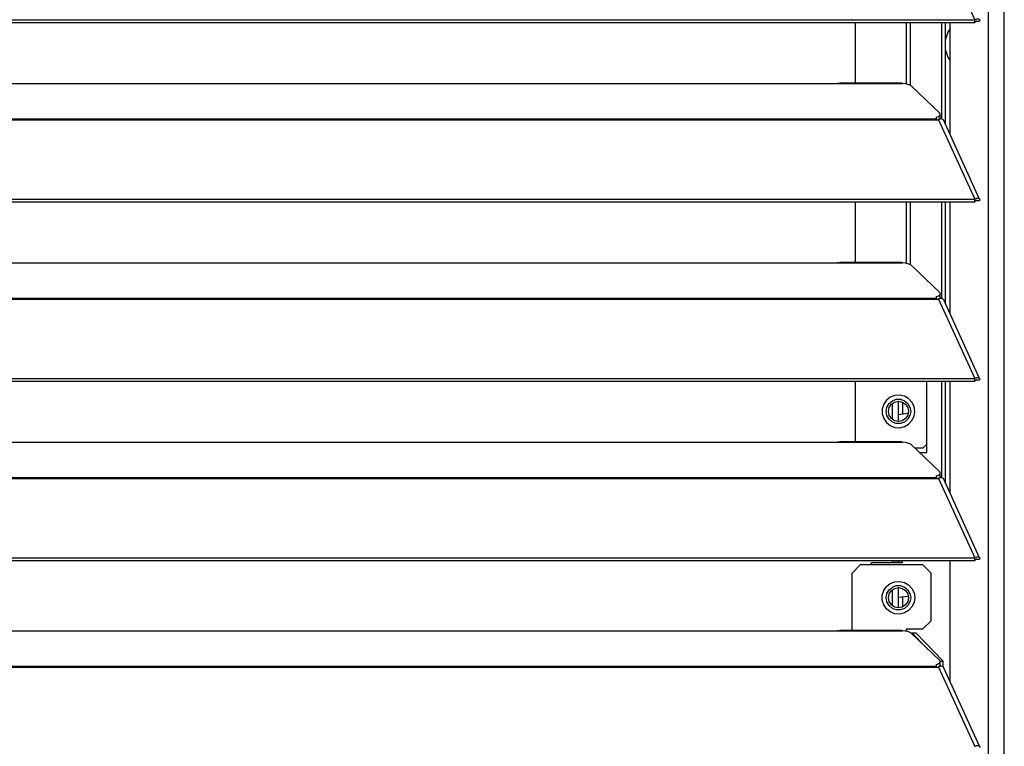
# Model space of a CAD drawing. Header units: millimetres. Extents: x 0 to 39025, y -31299 to 8400.
# Tile 308 of 373: x 15093 to 15335, y 1949 to 2127. Entities that reach past the tile are written whole.
import ezdxf

# ---------------------------------------------------------------- set-up
doc = ezdxf.new("R2010")
doc.units = ezdxf.units.MM

# ---------------------------------------------------------------- blocks, each defined once
blk = doc.blocks.new('*U56')
at = {"lineweight": 25}
for points in [[(1146.1, 17.6), (1146.1, 17.6), (1146.1, 1243.27), (1146.1, 1243.27)], [(1150, 17.6), (1150, 17.6), (1150, 1242.58), (1150, 1242.58)], [(1133.89, 700.44), (1133.89, 700.44), (1142.81, 681.02), (1142.81, 681.02)], [(7.21, 681.01), (7.21, 681.01), (1142.79, 681.01), (1142.79, 681.01)], [(7.21, 680.36), (7.21, 680.36), (1142.79, 680.36), (1142.79, 680.36)], [(1113.49, 665.48), (1113.49, 665.48), (1113.49, 680.36), (1113.49, 680.36)], [(1126.04, 665.24), (1126.04, 665.24), (1126.04, 680.36), (1126.04, 680.36)], [(1126.99, 664.89), (1126.99, 664.89), (1126.99, 680.36), (1126.99, 680.36)], [(1134.67, 656.66), (1134.67, 656.66), (1134.67, 680.36), (1134.67, 680.36)], [(1135.61, 655.24), (1135.61, 655.24), (1135.61, 680.36), (1135.61, 680.36)], [(1136.71, 652.85), (1136.71, 652.85), (1136.71, 680.36), (1136.71, 680.36)], [(1142.81, 681.02), (1142.81, 681.02), (1142.79, 681.01), (1142.79, 681.01)], [(1142.79, 680.36), (1142.79, 680.36), (1142.79, 681.01), (1142.79, 681.01)], [(1142.81, 680.36), (1142.81, 680.36), (1142.79, 680.36), (1142.79, 680.36)], [(1142.81, 680.36), (1142.81, 680.36), (1142.81, 681.02), (1142.81, 681.02)], [(1143.19, 680.67), (1143.19, 680.67), (1143.13, 680.65), (1143.13, 680.65)], [(1143.13, 680.65), (1143.13, 680.65), (1143.89, 680.64), (1143.89, 680.64)], [(840, 665.39), (840, 665.39), (1108, 665.39), (1108, 665.39)], [(1108, 665.39), (1108, 665.39), (1125, 665.39), (1125, 665.39)], [(1124.76, 665.48), (1124.76, 665.48), (1109.66, 665.48), (1109.66, 665.48)], [(1127.16, 664.78), (1127.16, 664.78), (1134.16, 658.09), (1134.16, 658.09)], [(1133.33, 657.12), (1133.33, 657.12), (1133.33, 656.68), (1133.33, 656.68)], [(1134.3, 657.04), (1134.3, 657.04), (1134.3, 657.81), (1134.3, 657.81)], [(16.21, 656.68), (16.21, 656.68), (1133.33, 656.68), (1133.33, 656.68)], [(16.21, 656.46), (16.21, 656.46), (1133.33, 656.46), (1133.33, 656.46)], [(1133.33, 656.46), (1133.33, 656.46), (1133.89, 656.46), (1133.89, 656.46)], [(1133.81, 656.46), (1133.81, 656.46), (1133.77, 656.51), (1133.77, 656.51)], [(1133.89, 656.46), (1133.89, 656.46), (1142.81, 637.04), (1142.81, 637.04)], [(1133.89, 656.46), (1133.89, 656.46), (1133.89, 656.46), (1133.89, 656.46)], [(1133.89, 656.46), (1133.89, 656.46), (1133.89, 656.46), (1133.89, 656.46)], [(1134.39, 656.64), (1134.39, 656.64), (1134.22, 656.81), (1134.22, 656.81)], [(1143.96, 637.06), (1143.96, 637.06), (1135.06, 656.45), (1135.06, 656.45)], [(7.21, 637.03), (7.21, 637.03), (1142.79, 637.03), (1142.79, 637.03)], [(7.21, 636.38), (7.21, 636.38), (1142.79, 636.38), (1142.79, 636.38)], [(1113.49, 621.5), (1113.49, 621.5), (1113.49, 636.38), (1113.49, 636.38)], [(1126.04, 621.27), (1126.04, 621.27), (1126.04, 636.38), (1126.04, 636.38)], [(1126.99, 620.91), (1126.99, 620.91), (1126.99, 636.38), (1126.99, 636.38)], [(1134.67, 612.7), (1134.67, 612.7), (1134.67, 636.38), (1134.67, 636.38)], [(1135.61, 611.26), (1135.61, 611.26), (1135.61, 636.38), (1135.61, 636.38)], [(1136.71, 608.87), (1136.71, 608.87), (1136.71, 636.38), (1136.71, 636.38)], [(1142.81, 637.04), (1142.81, 637.04), (1142.79, 637.03), (1142.79, 637.03)], [(1142.79, 636.38), (1142.79, 636.38), (1142.79, 637.03), (1142.79, 637.03)], [(1142.81, 636.39), (1142.81, 636.39), (1142.79, 636.38), (1142.79, 636.38)], [(1142.81, 636.39), (1142.81, 636.39), (1142.81, 637.04), (1142.81, 637.04)], [(1143.19, 636.69), (1143.19, 636.69), (1143.13, 636.67), (1143.13, 636.67)], [(1143.13, 636.67), (1143.13, 636.67), (1143.89, 636.67), (1143.89, 636.67)], [(840, 621.43), (840, 621.43), (1108, 621.43), (1108, 621.43)], [(1108, 621.43), (1108, 621.43), (1125, 621.43), (1125, 621.43)], [(1124.76, 621.5), (1124.76, 621.5), (1109.66, 621.5), (1109.66, 621.5)], [(1127.16, 620.8), (1127.16, 620.8), (1134.16, 614.12), (1134.16, 614.12)], [(1134.3, 613.06), (1134.3, 613.06), (1134.3, 613.83), (1134.3, 613.83)], [(16.21, 612.71), (16.21, 612.71), (1133.33, 612.71), (1133.33, 612.71)], [(16.21, 612.49), (16.21, 612.49), (1133.33, 612.49), (1133.33, 612.49)], [(1133.33, 613.14), (1133.33, 613.14), (1133.33, 612.71), (1133.33, 612.71)], [(1133.33, 612.49), (1133.33, 612.49), (1133.89, 612.49), (1133.89, 612.49)], [(1133.81, 612.49), (1133.81, 612.49), (1133.77, 612.53), (1133.77, 612.53)], [(1133.89, 612.5), (1133.89, 612.5), (1133.89, 612.49), (1133.89, 612.49)], [(1133.89, 612.49), (1133.89, 612.49), (1133.89, 612.5), (1133.89, 612.5)], [(1133.89, 612.49), (1133.89, 612.49), (1142.81, 593.07), (1142.81, 593.07)], [(1134.39, 612.67), (1134.39, 612.67), (1134.22, 612.84), (1134.22, 612.84)], [(1143.96, 593.09), (1143.96, 593.09), (1135.06, 612.48), (1135.06, 612.48)], [(7.21, 593.07), (7.21, 593.07), (1142.79, 593.07), (1142.79, 593.07)], [(7.21, 592.41), (7.21, 592.41), (1142.79, 592.41), (1142.79, 592.41)], [(1113.49, 577.53), (1113.49, 577.53), (1113.49, 592.41), (1113.49, 592.41)], [(1131.04, 574.94), (1131.04, 574.94), (1131.04, 592.41), (1131.04, 592.41)], [(1134.67, 568.72), (1134.67, 568.72), (1134.67, 592.41), (1134.67, 592.41)], [(1135.61, 567.29), (1135.61, 567.29), (1135.61, 592.41), (1135.61, 592.41)], [(1136.71, 564.9), (1136.71, 564.9), (1136.71, 592.41), (1136.71, 592.41)], [(1142.81, 593.07), (1142.81, 593.07), (1142.79, 593.07), (1142.79, 593.07)], [(1142.79, 592.41), (1142.79, 592.41), (1142.79, 593.07), (1142.79, 593.07)], [(1142.81, 592.41), (1142.81, 592.41), (1142.79, 592.41), (1142.79, 592.41)], [(1142.81, 592.41), (1142.81, 592.41), (1142.81, 593.07), (1142.81, 593.07)], [(1143.19, 592.72), (1143.19, 592.72), (1143.13, 592.7), (1143.13, 592.7)], [(1143.13, 592.7), (1143.13, 592.7), (1143.89, 592.69), (1143.89, 592.69)], [(1122.5, 586.91), (1122.5, 586.91), (1122.5, 583.06), (1122.5, 583.06)], [(1124, 587.46), (1124, 587.46), (1124, 582.51), (1124, 582.51)], [(1125, 587.26), (1125, 587.26), (1125, 584.24), (1125, 584.24)], [(840, 577.45), (840, 577.45), (1108, 577.45), (1108, 577.45)], [(1108, 577.45), (1108, 577.45), (1125, 577.45), (1125, 577.45)], [(1124.76, 577.53), (1124.76, 577.53), (1109.66, 577.53), (1109.66, 577.53)], [(1127.16, 576.83), (1127.16, 576.83), (1134.16, 570.15), (1134.16, 570.15)], [(1130.04, 575.94), (1130.04, 575.94), (1128.09, 575.94), (1128.09, 575.94)], [(1129.14, 574.94), (1129.14, 574.94), (1131.04, 574.94), (1131.04, 574.94)], [(1130.04, 575.94), (1130.04, 575.94), (1131.04, 576.95), (1131.04, 576.95)], [(16.21, 568.74), (16.21, 568.74), (1133.33, 568.74), (1133.33, 568.74)], [(16.21, 568.52), (16.21, 568.52), (1133.33, 568.52), (1133.33, 568.52)], [(1133.33, 569.17), (1133.33, 569.17), (1133.33, 568.74), (1133.33, 568.74)], [(1133.33, 568.52), (1133.33, 568.52), (1133.89, 568.52), (1133.89, 568.52)], [(1133.81, 568.52), (1133.81, 568.52), (1133.77, 568.56), (1133.77, 568.56)], [(1133.89, 568.52), (1133.89, 568.52), (1142.81, 549.09), (1142.81, 549.09)], [(1133.89, 568.52), (1133.89, 568.52), (1133.89, 568.52), (1133.89, 568.52)], [(1133.89, 568.52), (1133.89, 568.52), (1133.89, 568.52), (1133.89, 568.52)], [(1134.39, 568.69), (1134.39, 568.69), (1134.22, 568.86), (1134.22, 568.86)], [(1134.3, 569.09), (1134.3, 569.09), (1134.3, 569.85), (1134.3, 569.85)], [(1143.96, 549.11), (1143.96, 549.11), (1135.06, 568.5), (1135.06, 568.5)], [(7.21, 549.09), (7.21, 549.09), (1142.79, 549.09), (1142.79, 549.09)], [(7.21, 548.44), (7.21, 548.44), (1142.79, 548.44), (1142.79, 548.44)], [(1122.5, 548.44), (1122.5, 548.44), (1122.5, 548.35), (1122.5, 548.35)], [(1122.5, 548.35), (1122.5, 548.35), (1122.5, 547.85), (1122.5, 547.85)], [(1124, 548.35), (1124, 548.35), (1124, 547.85), (1124, 547.85)], [(1125, 548.44), (1125, 548.44), (1125, 548.35), (1125, 548.35)], [(1125, 547.85), (1125, 547.85), (1125, 548.35), (1125, 548.35)], [(1136.71, 518.67), (1136.71, 518.67), (1136.71, 548.44), (1136.71, 548.44)], [(1142.81, 549.09), (1142.81, 549.09), (1142.79, 549.09), (1142.79, 549.09)], [(1142.79, 548.44), (1142.79, 548.44), (1142.79, 549.09), (1142.79, 549.09)], [(1142.81, 548.44), (1142.81, 548.44), (1142.79, 548.44), (1142.79, 548.44)], [(1142.81, 548.44), (1142.81, 548.44), (1142.81, 549.09), (1142.81, 549.09)], [(1143.19, 548.74), (1143.19, 548.74), (1143.13, 548.72), (1143.13, 548.72)], [(1143.13, 548.72), (1143.13, 548.72), (1143.89, 548.72), (1143.89, 548.72)], [(1114.69, 547.35), (1114.69, 547.35), (1112.69, 545.34), (1112.69, 545.34)], [(1130.04, 547.35), (1130.04, 547.35), (1114.69, 547.35), (1114.69, 547.35)], [(1117.5, 547.85), (1117.5, 547.85), (1117, 547.35), (1117, 547.35)], [(1125, 547.85), (1125, 547.85), (1117.5, 547.85), (1117.5, 547.85)], [(1132.04, 545.34), (1132.04, 545.34), (1130.04, 547.35), (1130.04, 547.35)], [(1112.69, 531.29), (1112.69, 531.29), (1112.69, 545.34), (1112.69, 545.34)], [(1132.04, 533.67), (1132.04, 533.67), (1132.04, 545.34), (1132.04, 545.34)], [(1122.5, 541.23), (1122.5, 541.23), (1122.5, 537.37), (1122.5, 537.37)], [(1124, 541.78), (1124, 541.78), (1124, 536.84), (1124, 536.84)], [(1124, 539.45), (1124, 539.45), (1126.48, 539.65), (1126.48, 539.65)], [(1125, 539.49), (1125, 539.49), (1125, 537.03), (1125, 537.03)], [(1126.04, 531.67), (1126.04, 531.67), (1130.04, 531.67), (1130.04, 531.67)], [(1126.04, 531.06), (1126.04, 531.06), (1126.04, 531.67), (1126.04, 531.67)], [(1130.04, 531.67), (1130.04, 531.67), (1132.04, 533.67), (1132.04, 533.67)], [(840, 531.21), (840, 531.21), (1108, 531.21), (1108, 531.21)], [(1108, 531.21), (1108, 531.21), (1125, 531.21), (1125, 531.21)], [(1124.76, 531.29), (1124.76, 531.29), (1109.66, 531.29), (1109.66, 531.29)], [(1127.16, 530.6), (1127.16, 530.6), (1134.16, 523.91), (1134.16, 523.91)], [(1130.72, 527.2), (1130.72, 527.2), (1127.34, 530.66), (1127.34, 530.66)], [(1127.34, 530.66), (1127.34, 530.66), (1128.29, 530.66), (1128.29, 530.66)], [(1135.03, 523.75), (1135.03, 523.75), (1128.29, 530.66), (1128.29, 530.66)], [(184.7, 522.5), (184.7, 522.5), (1133.33, 522.5), (1133.33, 522.5)], [(184.7, 522.28), (184.7, 522.28), (1133.33, 522.28), (1133.33, 522.28)], [(1133.33, 522.94), (1133.33, 522.94), (1133.33, 522.5), (1133.33, 522.5)], [(1133.33, 522.28), (1133.33, 522.28), (1133.89, 522.28), (1133.89, 522.28)], [(1133.81, 522.28), (1133.81, 522.28), (1133.77, 522.33), (1133.77, 522.33)], [(1133.89, 522.28), (1133.89, 522.28), (1142.81, 502.86), (1142.81, 502.86)], [(1133.89, 522.28), (1133.89, 522.28), (1133.89, 522.28), (1133.89, 522.28)], [(1133.89, 522.28), (1133.89, 522.28), (1133.89, 522.28), (1133.89, 522.28)], [(1134.39, 522.45), (1134.39, 522.45), (1134.22, 522.63), (1134.22, 522.63)], [(1134.27, 523.75), (1134.27, 523.75), (1135.03, 523.75), (1135.03, 523.75)], [(1134.3, 522.86), (1134.3, 522.86), (1134.3, 523.62), (1134.3, 523.62)], [(1135.03, 522.26), (1135.03, 522.26), (1135.03, 523.75), (1135.03, 523.75)], [(1143.96, 502.88), (1143.96, 502.88), (1135.06, 522.27), (1135.06, 522.27)]]:
    blk.add_open_spline(points, degree=3, dxfattribs=at)
for points, knots in [([(1142.81, 681.02), (1142.81, 681.02), (1143.3, 681.21), (1143.3, 681.21), (1143.3, 681.21), (1143.71, 681.22), (1143.71, 681.22), (1143.71, 681.22), (1143.95, 681.06), (1143.95, 681.06), (1143.95, 681.06), (1143.97, 680.79), (1143.97, 680.79), (1143.97, 680.79), (1143.89, 680.64), (1143.89, 680.64)], [0, 0, 0, 0, 1, 1, 1, 2, 2, 2, 3, 3, 3, 4, 4, 4, 5, 5, 5, 5]), ([(1136.71, 678.85), (1136.71, 678.85), (1136.19, 677.95), (1136.19, 677.95), (1136.19, 677.95), (1135.68, 676.46), (1135.68, 676.46), (1135.68, 676.46), (1135.61, 676.17), (1135.61, 676.17)], [0, 0, 0, 0, 1, 1, 1, 2, 2, 2, 3, 3, 3, 3]), ([(1142.81, 680.36), (1142.81, 680.36), (1143.06, 680.61), (1143.06, 680.61), (1143.06, 680.61), (1143.22, 680.7), (1143.22, 680.7), (1143.22, 680.7), (1143.21, 680.69), (1143.21, 680.69)], [0, 0, 0, 0, 1, 1, 1, 2, 2, 2, 3, 3, 3, 3]), ([(1135.61, 673.62), (1135.61, 673.62), (1135.68, 673.33), (1135.68, 673.33), (1135.68, 673.33), (1136.19, 671.84), (1136.19, 671.84), (1136.19, 671.84), (1136.71, 670.94), (1136.71, 670.94)], [0, 0, 0, 0, 1, 1, 1, 2, 2, 2, 3, 3, 3, 3]), ([(1108, 665.39), (1108, 665.39), (1109.12, 665.45), (1109.12, 665.45), (1109.12, 665.45), (1109.66, 665.45), (1109.66, 665.45)], [0, 0, 0, 0, 1, 1, 1, 2, 2, 2, 2]), ([(1124.76, 665.45), (1124.76, 665.45), (1124.88, 665.46), (1124.88, 665.46), (1124.88, 665.46), (1124.96, 665.42), (1124.96, 665.42), (1124.96, 665.42), (1125, 665.39), (1125, 665.39)], [0, 0, 0, 0, 1, 1, 1, 2, 2, 2, 3, 3, 3, 3]), ([(1127.16, 664.78), (1127.16, 664.78), (1126.84, 664.99), (1126.84, 664.99), (1126.84, 664.99), (1126.34, 665.17), (1126.34, 665.17), (1126.34, 665.17), (1125.71, 665.32), (1125.71, 665.32), (1125.71, 665.32), (1125, 665.39), (1125, 665.39)], [0, 0, 0, 0, 1, 1, 1, 2, 2, 2, 3, 3, 3, 4, 4, 4, 4]), ([(1133.33, 657.12), (1133.33, 657.12), (1133.63, 657.22), (1133.63, 657.22), (1133.63, 657.22), (1133.88, 657.32), (1133.88, 657.32), (1133.88, 657.32), (1134.07, 657.44), (1134.07, 657.44), (1134.07, 657.44), (1134.21, 657.56), (1134.21, 657.56), (1134.21, 657.56), (1134.29, 657.7), (1134.29, 657.7), (1134.29, 657.7), (1134.3, 657.83), (1134.3, 657.83), (1134.3, 657.83), (1134.26, 657.96), (1134.26, 657.96), (1134.26, 657.96), (1134.16, 658.09), (1134.16, 658.09)], [0, 0, 0, 0, 1, 1, 1, 2, 2, 2, 3, 3, 3, 4, 4, 4, 5, 5, 5, 6, 6, 6, 7, 7, 7, 8, 8, 8, 8]), ([(1134.3, 657.04), (1134.3, 657.04), (1134.29, 656.93), (1134.29, 656.93), (1134.29, 656.93), (1134.21, 656.81), (1134.21, 656.81), (1134.21, 656.81), (1134.07, 656.68), (1134.07, 656.68), (1134.07, 656.68), (1133.88, 656.56), (1133.88, 656.56), (1133.88, 656.56), (1133.67, 656.46), (1133.67, 656.46)], [0, 0, 0, 0, 1, 1, 1, 2, 2, 2, 3, 3, 3, 4, 4, 4, 5, 5, 5, 5]), ([(1133.33, 656.68), (1133.33, 656.68), (1133.33, 656.66), (1133.33, 656.66), (1133.33, 656.66), (1133.33, 656.64), (1133.33, 656.64), (1133.33, 656.64), (1133.33, 656.62), (1133.33, 656.62), (1133.33, 656.62), (1133.33, 656.59), (1133.33, 656.59), (1133.33, 656.59), (1133.33, 656.56), (1133.33, 656.56), (1133.33, 656.56), (1133.33, 656.54), (1133.33, 656.54), (1133.33, 656.54), (1133.33, 656.5), (1133.33, 656.5), (1133.33, 656.5), (1133.33, 656.46), (1133.33, 656.46)], [0, 0, 0, 0, 1, 1, 1, 2, 2, 2, 3, 3, 3, 4, 4, 4, 5, 5, 5, 6, 6, 6, 7, 7, 7, 8, 8, 8, 8]), ([(1135.04, 656.44), (1135.04, 656.44), (1134.95, 656.58), (1134.95, 656.58), (1134.95, 656.58), (1134.62, 656.68), (1134.62, 656.68), (1134.62, 656.68), (1134.17, 656.6), (1134.17, 656.6), (1134.17, 656.6), (1133.89, 656.46), (1133.89, 656.46)], [0, 0, 0, 0, 1, 1, 1, 2, 2, 2, 3, 3, 3, 4, 4, 4, 4]), ([(1142.81, 637.04), (1142.81, 637.04), (1143.3, 637.25), (1143.3, 637.25), (1143.3, 637.25), (1143.71, 637.25), (1143.71, 637.25), (1143.71, 637.25), (1143.95, 637.08), (1143.95, 637.08), (1143.95, 637.08), (1143.97, 636.81), (1143.97, 636.81), (1143.97, 636.81), (1143.89, 636.67), (1143.89, 636.67)], [0, 0, 0, 0, 1, 1, 1, 2, 2, 2, 3, 3, 3, 4, 4, 4, 5, 5, 5, 5]), ([(1142.81, 636.39), (1142.81, 636.39), (1143.06, 636.64), (1143.06, 636.64), (1143.06, 636.64), (1143.22, 636.72), (1143.22, 636.72), (1143.22, 636.72), (1143.21, 636.71), (1143.21, 636.71)], [0, 0, 0, 0, 1, 1, 1, 2, 2, 2, 3, 3, 3, 3]), ([(1108, 621.43), (1108, 621.43), (1109.12, 621.47), (1109.12, 621.47), (1109.12, 621.47), (1109.66, 621.47), (1109.66, 621.47)], [0, 0, 0, 0, 1, 1, 1, 2, 2, 2, 2]), ([(1124.76, 621.47), (1124.76, 621.47), (1124.88, 621.48), (1124.88, 621.48), (1124.88, 621.48), (1124.96, 621.45), (1124.96, 621.45), (1124.96, 621.45), (1125, 621.43), (1125, 621.43)], [0, 0, 0, 0, 1, 1, 1, 2, 2, 2, 3, 3, 3, 3]), ([(1127.16, 620.8), (1127.16, 620.8), (1126.84, 621.02), (1126.84, 621.02), (1126.84, 621.02), (1126.34, 621.2), (1126.34, 621.2), (1126.34, 621.2), (1125.71, 621.34), (1125.71, 621.34), (1125.71, 621.34), (1125, 621.43), (1125, 621.43)], [0, 0, 0, 0, 1, 1, 1, 2, 2, 2, 3, 3, 3, 4, 4, 4, 4]), ([(1133.33, 613.14), (1133.33, 613.14), (1133.63, 613.24), (1133.63, 613.24), (1133.63, 613.24), (1133.88, 613.35), (1133.88, 613.35), (1133.88, 613.35), (1134.07, 613.47), (1134.07, 613.47), (1134.07, 613.47), (1134.21, 613.6), (1134.21, 613.6), (1134.21, 613.6), (1134.29, 613.72), (1134.29, 613.72), (1134.29, 613.72), (1134.3, 613.86), (1134.3, 613.86), (1134.3, 613.86), (1134.26, 613.99), (1134.26, 613.99), (1134.26, 613.99), (1134.16, 614.12), (1134.16, 614.12)], [0, 0, 0, 0, 1, 1, 1, 2, 2, 2, 3, 3, 3, 4, 4, 4, 5, 5, 5, 6, 6, 6, 7, 7, 7, 8, 8, 8, 8]), ([(1133.33, 612.71), (1133.33, 612.71), (1133.33, 612.7), (1133.33, 612.7), (1133.33, 612.7), (1133.33, 612.67), (1133.33, 612.67), (1133.33, 612.67), (1133.33, 612.65), (1133.33, 612.65), (1133.33, 612.65), (1133.33, 612.62), (1133.33, 612.62), (1133.33, 612.62), (1133.33, 612.59), (1133.33, 612.59), (1133.33, 612.59), (1133.33, 612.56), (1133.33, 612.56), (1133.33, 612.56), (1133.33, 612.53), (1133.33, 612.53), (1133.33, 612.53), (1133.33, 612.49), (1133.33, 612.49)], [0, 0, 0, 0, 1, 1, 1, 2, 2, 2, 3, 3, 3, 4, 4, 4, 5, 5, 5, 6, 6, 6, 7, 7, 7, 8, 8, 8, 8]), ([(1134.3, 613.06), (1134.3, 613.06), (1134.29, 612.96), (1134.29, 612.96), (1134.29, 612.96), (1134.21, 612.83), (1134.21, 612.83), (1134.21, 612.83), (1134.07, 612.7), (1134.07, 612.7), (1134.07, 612.7), (1133.88, 612.58), (1133.88, 612.58), (1133.88, 612.58), (1133.67, 612.49), (1133.67, 612.49)], [0, 0, 0, 0, 1, 1, 1, 2, 2, 2, 3, 3, 3, 4, 4, 4, 5, 5, 5, 5]), ([(1135.04, 612.46), (1135.04, 612.46), (1134.95, 612.61), (1134.95, 612.61), (1134.95, 612.61), (1134.62, 612.7), (1134.62, 612.7), (1134.62, 612.7), (1134.17, 612.62), (1134.17, 612.62), (1134.17, 612.62), (1133.89, 612.5), (1133.89, 612.5)], [0, 0, 0, 0, 1, 1, 1, 2, 2, 2, 3, 3, 3, 4, 4, 4, 4]), ([(1142.81, 593.07), (1142.81, 593.07), (1143.3, 593.27), (1143.3, 593.27), (1143.3, 593.27), (1143.71, 593.27), (1143.71, 593.27), (1143.71, 593.27), (1143.95, 593.12), (1143.95, 593.12), (1143.95, 593.12), (1143.97, 592.84), (1143.97, 592.84), (1143.97, 592.84), (1143.89, 592.69), (1143.89, 592.69)], [0, 0, 0, 0, 1, 1, 1, 2, 2, 2, 3, 3, 3, 4, 4, 4, 5, 5, 5, 5]), ([(1142.81, 592.41), (1142.81, 592.41), (1143.06, 592.67), (1143.06, 592.67), (1143.06, 592.67), (1143.22, 592.75), (1143.22, 592.75), (1143.22, 592.75), (1143.21, 592.74), (1143.21, 592.74)], [0, 0, 0, 0, 1, 1, 1, 2, 2, 2, 3, 3, 3, 3]), ([(1128.04, 584.99), (1128.04, 584.99), (1127.87, 583.8), (1127.87, 583.8), (1127.87, 583.8), (1127.34, 582.73), (1127.34, 582.73), (1127.34, 582.73), (1126.53, 581.85), (1126.53, 581.85), (1126.53, 581.85), (1125.5, 581.24), (1125.5, 581.24), (1125.5, 581.24), (1124.34, 580.98), (1124.34, 580.98), (1124.34, 580.98), (1123.15, 581.07), (1123.15, 581.07), (1123.15, 581.07), (1122.04, 581.51), (1122.04, 581.51), (1122.04, 581.51), (1121.11, 582.25), (1121.11, 582.25), (1121.11, 582.25), (1120.44, 583.24), (1120.44, 583.24), (1120.44, 583.24), (1120.08, 584.39), (1120.08, 584.39), (1120.08, 584.39), (1120.08, 585.58), (1120.08, 585.58), (1120.08, 585.58), (1120.44, 586.73), (1120.44, 586.73), (1120.44, 586.73), (1121.11, 587.72), (1121.11, 587.72), (1121.11, 587.72), (1122.04, 588.47), (1122.04, 588.47), (1122.04, 588.47), (1123.15, 588.91), (1123.15, 588.91), (1123.15, 588.91), (1124.34, 588.99), (1124.34, 588.99), (1124.34, 588.99), (1125.5, 588.73), (1125.5, 588.73), (1125.5, 588.73), (1126.53, 588.13), (1126.53, 588.13), (1126.53, 588.13), (1127.34, 587.25), (1127.34, 587.25), (1127.34, 587.25), (1127.87, 586.17), (1127.87, 586.17), (1127.87, 586.17), (1128.04, 584.99), (1128.04, 584.99)], [0, 0, 0, 0, 1, 1, 1, 2, 2, 2, 3, 3, 3, 4, 4, 4, 5, 5, 5, 6, 6, 6, 7, 7, 7, 8, 8, 8, 9, 9, 9, 10, 10, 10, 11, 11, 11, 12, 12, 12, 13, 13, 13, 14, 14, 14, 15, 15, 15, 16, 16, 16, 17, 17, 17, 18, 18, 18, 19, 19, 19, 20, 20, 20, 21, 21, 21, 21]), ([(1127.04, 584.99), (1127.04, 584.99), (1126.86, 586.02), (1126.86, 586.02), (1126.86, 586.02), (1126.34, 586.92), (1126.34, 586.92), (1126.34, 586.92), (1125.54, 587.6), (1125.54, 587.6), (1125.54, 587.6), (1124.56, 587.96), (1124.56, 587.96), (1124.56, 587.96), (1123.52, 587.96), (1123.52, 587.96), (1123.52, 587.96), (1122.54, 587.6), (1122.54, 587.6), (1122.54, 587.6), (1121.74, 586.92), (1121.74, 586.92), (1121.74, 586.92), (1121.22, 586.02), (1121.22, 586.02), (1121.22, 586.02), (1121.04, 584.99), (1121.04, 584.99), (1121.04, 584.99), (1121.22, 583.95), (1121.22, 583.95), (1121.22, 583.95), (1121.74, 583.05), (1121.74, 583.05), (1121.74, 583.05), (1122.54, 582.38), (1122.54, 582.38), (1122.54, 582.38), (1123.52, 582.02), (1123.52, 582.02), (1123.52, 582.02), (1124.56, 582.02), (1124.56, 582.02), (1124.56, 582.02), (1125.54, 582.38), (1125.54, 582.38), (1125.54, 582.38), (1126.34, 583.05), (1126.34, 583.05), (1126.34, 583.05), (1126.86, 583.95), (1126.86, 583.95), (1126.86, 583.95), (1127.04, 584.99), (1127.04, 584.99)], [0, 0, 0, 0, 1, 1, 1, 2, 2, 2, 3, 3, 3, 4, 4, 4, 5, 5, 5, 6, 6, 6, 7, 7, 7, 8, 8, 8, 9, 9, 9, 10, 10, 10, 11, 11, 11, 12, 12, 12, 13, 13, 13, 14, 14, 14, 15, 15, 15, 16, 16, 16, 17, 17, 17, 18, 18, 18, 18]), ([(1126.5, 584.99), (1126.5, 584.99), (1126.31, 585.93), (1126.31, 585.93), (1126.31, 585.93), (1125.78, 586.73), (1125.78, 586.73), (1125.78, 586.73), (1124.98, 587.27), (1124.98, 587.27), (1124.98, 587.27), (1124.04, 587.46), (1124.04, 587.46), (1124.04, 587.46), (1123.1, 587.27), (1123.1, 587.27), (1123.1, 587.27), (1122.3, 586.73), (1122.3, 586.73), (1122.3, 586.73), (1121.77, 585.93), (1121.77, 585.93), (1121.77, 585.93), (1121.58, 584.99), (1121.58, 584.99), (1121.58, 584.99), (1121.77, 584.05), (1121.77, 584.05), (1121.77, 584.05), (1122.3, 583.24), (1122.3, 583.24), (1122.3, 583.24), (1123.1, 582.7), (1123.1, 582.7), (1123.1, 582.7), (1124.04, 582.51), (1124.04, 582.51), (1124.04, 582.51), (1124.98, 582.7), (1124.98, 582.7), (1124.98, 582.7), (1125.78, 583.24), (1125.78, 583.24), (1125.78, 583.24), (1126.31, 584.05), (1126.31, 584.05), (1126.31, 584.05), (1126.5, 584.99), (1126.5, 584.99)], [0, 0, 0, 0, 1, 1, 1, 2, 2, 2, 3, 3, 3, 4, 4, 4, 5, 5, 5, 6, 6, 6, 7, 7, 7, 8, 8, 8, 9, 9, 9, 10, 10, 10, 11, 11, 11, 12, 12, 12, 13, 13, 13, 14, 14, 14, 15, 15, 15, 16, 16, 16, 16]), ([(1126.46, 584.53), (1126.46, 584.53), (1125.87, 584.38), (1125.87, 584.38), (1125.87, 584.38), (1124, 584.18), (1124, 584.18)], [0, 0, 0, 0, 1, 1, 1, 2, 2, 2, 2]), ([(1108, 577.45), (1108, 577.45), (1109.12, 577.5), (1109.12, 577.5), (1109.12, 577.5), (1109.66, 577.51), (1109.66, 577.51)], [0, 0, 0, 0, 1, 1, 1, 2, 2, 2, 2]), ([(1124.76, 577.51), (1124.76, 577.51), (1124.88, 577.51), (1124.88, 577.51), (1124.88, 577.51), (1124.96, 577.47), (1124.96, 577.47), (1124.96, 577.47), (1125, 577.45), (1125, 577.45)], [0, 0, 0, 0, 1, 1, 1, 2, 2, 2, 3, 3, 3, 3]), ([(1127.16, 576.83), (1127.16, 576.83), (1126.84, 577.05), (1126.84, 577.05), (1126.84, 577.05), (1126.34, 577.23), (1126.34, 577.23), (1126.34, 577.23), (1125.71, 577.36), (1125.71, 577.36), (1125.71, 577.36), (1125, 577.45), (1125, 577.45)], [0, 0, 0, 0, 1, 1, 1, 2, 2, 2, 3, 3, 3, 4, 4, 4, 4]), ([(1133.33, 569.17), (1133.33, 569.17), (1133.63, 569.27), (1133.63, 569.27), (1133.63, 569.27), (1133.88, 569.37), (1133.88, 569.37), (1133.88, 569.37), (1134.07, 569.49), (1134.07, 569.49), (1134.07, 569.49), (1134.21, 569.62), (1134.21, 569.62), (1134.21, 569.62), (1134.29, 569.75), (1134.29, 569.75), (1134.29, 569.75), (1134.3, 569.88), (1134.3, 569.88), (1134.3, 569.88), (1134.26, 570.02), (1134.26, 570.02), (1134.26, 570.02), (1134.16, 570.15), (1134.16, 570.15)], [0, 0, 0, 0, 1, 1, 1, 2, 2, 2, 3, 3, 3, 4, 4, 4, 5, 5, 5, 6, 6, 6, 7, 7, 7, 8, 8, 8, 8]), ([(1133.33, 568.74), (1133.33, 568.74), (1133.33, 568.72), (1133.33, 568.72), (1133.33, 568.72), (1133.33, 568.7), (1133.33, 568.7), (1133.33, 568.7), (1133.33, 568.67), (1133.33, 568.67), (1133.33, 568.67), (1133.33, 568.64), (1133.33, 568.64), (1133.33, 568.64), (1133.33, 568.61), (1133.33, 568.61), (1133.33, 568.61), (1133.33, 568.59), (1133.33, 568.59), (1133.33, 568.59), (1133.33, 568.55), (1133.33, 568.55), (1133.33, 568.55), (1133.33, 568.52), (1133.33, 568.52)], [0, 0, 0, 0, 1, 1, 1, 2, 2, 2, 3, 3, 3, 4, 4, 4, 5, 5, 5, 6, 6, 6, 7, 7, 7, 8, 8, 8, 8]), ([(1134.3, 569.09), (1134.3, 569.09), (1134.29, 568.98), (1134.29, 568.98), (1134.29, 568.98), (1134.21, 568.85), (1134.21, 568.85), (1134.21, 568.85), (1134.07, 568.73), (1134.07, 568.73), (1134.07, 568.73), (1133.88, 568.61), (1133.88, 568.61), (1133.88, 568.61), (1133.67, 568.52), (1133.67, 568.52)], [0, 0, 0, 0, 1, 1, 1, 2, 2, 2, 3, 3, 3, 4, 4, 4, 5, 5, 5, 5]), ([(1135.04, 568.49), (1135.04, 568.49), (1134.95, 568.63), (1134.95, 568.63), (1134.95, 568.63), (1134.62, 568.73), (1134.62, 568.73), (1134.62, 568.73), (1134.17, 568.65), (1134.17, 568.65), (1134.17, 568.65), (1133.89, 568.52), (1133.89, 568.52)], [0, 0, 0, 0, 1, 1, 1, 2, 2, 2, 3, 3, 3, 4, 4, 4, 4]), ([(1122.5, 548.35), (1122.5, 548.35), (1122.55, 548.35), (1122.55, 548.35), (1122.55, 548.35), (1122.69, 548.35), (1122.69, 548.35), (1122.69, 548.35), (1122.92, 548.35), (1122.92, 548.35), (1122.92, 548.35), (1123.23, 548.35), (1123.23, 548.35), (1123.23, 548.35), (1123.61, 548.35), (1123.61, 548.35), (1123.61, 548.35), (1124.04, 548.35), (1124.04, 548.35), (1124.04, 548.35), (1124.52, 548.35), (1124.52, 548.35), (1124.52, 548.35), (1125, 548.35), (1125, 548.35)], [0, 0, 0, 0, 1, 1, 1, 2, 2, 2, 3, 3, 3, 4, 4, 4, 5, 5, 5, 6, 6, 6, 7, 7, 7, 8, 8, 8, 8]), ([(1142.81, 549.09), (1142.81, 549.09), (1143.3, 549.3), (1143.3, 549.3), (1143.3, 549.3), (1143.71, 549.3), (1143.71, 549.3), (1143.71, 549.3), (1143.95, 549.14), (1143.95, 549.14), (1143.95, 549.14), (1143.97, 548.87), (1143.97, 548.87), (1143.97, 548.87), (1143.89, 548.72), (1143.89, 548.72)], [0, 0, 0, 0, 1, 1, 1, 2, 2, 2, 3, 3, 3, 4, 4, 4, 5, 5, 5, 5]), ([(1142.81, 548.44), (1142.81, 548.44), (1143.06, 548.69), (1143.06, 548.69), (1143.06, 548.69), (1143.22, 548.78), (1143.22, 548.78), (1143.22, 548.78), (1143.21, 548.76), (1143.21, 548.76)], [0, 0, 0, 0, 1, 1, 1, 2, 2, 2, 3, 3, 3, 3]), ([(1128.04, 539.3), (1128.04, 539.3), (1127.87, 540.49), (1127.87, 540.49), (1127.87, 540.49), (1127.34, 541.57), (1127.34, 541.57), (1127.34, 541.57), (1126.53, 542.45), (1126.53, 542.45), (1126.53, 542.45), (1125.5, 543.05), (1125.5, 543.05), (1125.5, 543.05), (1124.34, 543.31), (1124.34, 543.31), (1124.34, 543.31), (1123.15, 543.23), (1123.15, 543.23), (1123.15, 543.23), (1122.04, 542.79), (1122.04, 542.79), (1122.04, 542.79), (1121.11, 542.04), (1121.11, 542.04), (1121.11, 542.04), (1120.44, 541.05), (1120.44, 541.05), (1120.44, 541.05), (1120.08, 539.91), (1120.08, 539.91), (1120.08, 539.91), (1120.08, 538.71), (1120.08, 538.71), (1120.08, 538.71), (1120.44, 537.56), (1120.44, 537.56), (1120.44, 537.56), (1121.11, 536.57), (1121.11, 536.57), (1121.11, 536.57), (1122.04, 535.82), (1122.04, 535.82), (1122.04, 535.82), (1123.15, 535.38), (1123.15, 535.38), (1123.15, 535.38), (1124.34, 535.3), (1124.34, 535.3), (1124.34, 535.3), (1125.5, 535.56), (1125.5, 535.56), (1125.5, 535.56), (1126.53, 536.16), (1126.53, 536.16), (1126.53, 536.16), (1127.34, 537.04), (1127.34, 537.04), (1127.34, 537.04), (1127.87, 538.12), (1127.87, 538.12), (1127.87, 538.12), (1128.04, 539.3), (1128.04, 539.3)], [0, 0, 0, 0, 1, 1, 1, 2, 2, 2, 3, 3, 3, 4, 4, 4, 5, 5, 5, 6, 6, 6, 7, 7, 7, 8, 8, 8, 9, 9, 9, 10, 10, 10, 11, 11, 11, 12, 12, 12, 13, 13, 13, 14, 14, 14, 15, 15, 15, 16, 16, 16, 17, 17, 17, 18, 18, 18, 19, 19, 19, 20, 20, 20, 21, 21, 21, 21]), ([(1127.04, 539.3), (1127.04, 539.3), (1126.86, 540.34), (1126.86, 540.34), (1126.86, 540.34), (1126.34, 541.24), (1126.34, 541.24), (1126.34, 541.24), (1125.54, 541.91), (1125.54, 541.91), (1125.54, 541.91), (1124.56, 542.28), (1124.56, 542.28), (1124.56, 542.28), (1123.52, 542.28), (1123.52, 542.28), (1123.52, 542.28), (1122.54, 541.91), (1122.54, 541.91), (1122.54, 541.91), (1121.74, 541.24), (1121.74, 541.24), (1121.74, 541.24), (1121.22, 540.34), (1121.22, 540.34), (1121.22, 540.34), (1121.04, 539.3), (1121.04, 539.3), (1121.04, 539.3), (1121.22, 538.28), (1121.22, 538.28), (1121.22, 538.28), (1121.74, 537.37), (1121.74, 537.37), (1121.74, 537.37), (1122.54, 536.69), (1122.54, 536.69), (1122.54, 536.69), (1123.52, 536.33), (1123.52, 536.33), (1123.52, 536.33), (1124.56, 536.33), (1124.56, 536.33), (1124.56, 536.33), (1125.54, 536.69), (1125.54, 536.69), (1125.54, 536.69), (1126.34, 537.37), (1126.34, 537.37), (1126.34, 537.37), (1126.86, 538.28), (1126.86, 538.28), (1126.86, 538.28), (1127.04, 539.3), (1127.04, 539.3)], [0, 0, 0, 0, 1, 1, 1, 2, 2, 2, 3, 3, 3, 4, 4, 4, 5, 5, 5, 6, 6, 6, 7, 7, 7, 8, 8, 8, 9, 9, 9, 10, 10, 10, 11, 11, 11, 12, 12, 12, 13, 13, 13, 14, 14, 14, 15, 15, 15, 16, 16, 16, 17, 17, 17, 18, 18, 18, 18]), ([(1126.5, 539.3), (1126.5, 539.3), (1126.31, 540.25), (1126.31, 540.25), (1126.31, 540.25), (1125.78, 541.05), (1125.78, 541.05), (1125.78, 541.05), (1124.98, 541.59), (1124.98, 541.59), (1124.98, 541.59), (1124.04, 541.78), (1124.04, 541.78), (1124.04, 541.78), (1123.1, 541.59), (1123.1, 541.59), (1123.1, 541.59), (1122.3, 541.05), (1122.3, 541.05), (1122.3, 541.05), (1121.77, 540.25), (1121.77, 540.25), (1121.77, 540.25), (1121.58, 539.3), (1121.58, 539.3), (1121.58, 539.3), (1121.77, 538.36), (1121.77, 538.36), (1121.77, 538.36), (1122.3, 537.56), (1122.3, 537.56), (1122.3, 537.56), (1123.1, 537.02), (1123.1, 537.02), (1123.1, 537.02), (1124.04, 536.84), (1124.04, 536.84), (1124.04, 536.84), (1124.98, 537.02), (1124.98, 537.02), (1124.98, 537.02), (1125.78, 537.56), (1125.78, 537.56), (1125.78, 537.56), (1126.31, 538.36), (1126.31, 538.36), (1126.31, 538.36), (1126.5, 539.3), (1126.5, 539.3)], [0, 0, 0, 0, 1, 1, 1, 2, 2, 2, 3, 3, 3, 4, 4, 4, 5, 5, 5, 6, 6, 6, 7, 7, 7, 8, 8, 8, 9, 9, 9, 10, 10, 10, 11, 11, 11, 12, 12, 12, 13, 13, 13, 14, 14, 14, 15, 15, 15, 16, 16, 16, 16]), ([(1108, 531.21), (1108, 531.21), (1109.12, 531.26), (1109.12, 531.26), (1109.12, 531.26), (1109.66, 531.27), (1109.66, 531.27)], [0, 0, 0, 0, 1, 1, 1, 2, 2, 2, 2]), ([(1124.76, 531.27), (1124.76, 531.27), (1124.88, 531.27), (1124.88, 531.27), (1124.88, 531.27), (1124.96, 531.24), (1124.96, 531.24), (1124.96, 531.24), (1125, 531.21), (1125, 531.21)], [0, 0, 0, 0, 1, 1, 1, 2, 2, 2, 3, 3, 3, 3]), ([(1127.16, 530.6), (1127.16, 530.6), (1126.84, 530.81), (1126.84, 530.81), (1126.84, 530.81), (1126.34, 530.99), (1126.34, 530.99), (1126.34, 530.99), (1125.71, 531.13), (1125.71, 531.13), (1125.71, 531.13), (1125, 531.21), (1125, 531.21)], [0, 0, 0, 0, 1, 1, 1, 2, 2, 2, 3, 3, 3, 4, 4, 4, 4]), ([(1133.33, 522.94), (1133.33, 522.94), (1133.63, 523.03), (1133.63, 523.03), (1133.63, 523.03), (1133.88, 523.14), (1133.88, 523.14), (1133.88, 523.14), (1134.07, 523.26), (1134.07, 523.26), (1134.07, 523.26), (1134.21, 523.38), (1134.21, 523.38), (1134.21, 523.38), (1134.29, 523.52), (1134.29, 523.52), (1134.29, 523.52), (1134.3, 523.65), (1134.3, 523.65), (1134.3, 523.65), (1134.26, 523.78), (1134.26, 523.78), (1134.26, 523.78), (1134.16, 523.91), (1134.16, 523.91)], [0, 0, 0, 0, 1, 1, 1, 2, 2, 2, 3, 3, 3, 4, 4, 4, 5, 5, 5, 6, 6, 6, 7, 7, 7, 8, 8, 8, 8]), ([(1133.33, 522.5), (1133.33, 522.5), (1133.33, 522.48), (1133.33, 522.48), (1133.33, 522.48), (1133.33, 522.46), (1133.33, 522.46), (1133.33, 522.46), (1133.33, 522.43), (1133.33, 522.43), (1133.33, 522.43), (1133.33, 522.41), (1133.33, 522.41), (1133.33, 522.41), (1133.33, 522.38), (1133.33, 522.38), (1133.33, 522.38), (1133.33, 522.35), (1133.33, 522.35), (1133.33, 522.35), (1133.33, 522.32), (1133.33, 522.32), (1133.33, 522.32), (1133.33, 522.28), (1133.33, 522.28)], [0, 0, 0, 0, 1, 1, 1, 2, 2, 2, 3, 3, 3, 4, 4, 4, 5, 5, 5, 6, 6, 6, 7, 7, 7, 8, 8, 8, 8]), ([(1134.3, 522.86), (1134.3, 522.86), (1134.29, 522.75), (1134.29, 522.75), (1134.29, 522.75), (1134.21, 522.62), (1134.21, 522.62), (1134.21, 522.62), (1134.07, 522.5), (1134.07, 522.5), (1134.07, 522.5), (1133.88, 522.38), (1133.88, 522.38), (1133.88, 522.38), (1133.67, 522.28), (1133.67, 522.28)], [0, 0, 0, 0, 1, 1, 1, 2, 2, 2, 3, 3, 3, 4, 4, 4, 5, 5, 5, 5]), ([(1135.04, 522.26), (1135.04, 522.26), (1134.95, 522.4), (1134.95, 522.4), (1134.95, 522.4), (1134.62, 522.5), (1134.62, 522.5), (1134.62, 522.5), (1134.17, 522.41), (1134.17, 522.41), (1134.17, 522.41), (1133.89, 522.28), (1133.89, 522.28)], [0, 0, 0, 0, 1, 1, 1, 2, 2, 2, 3, 3, 3, 4, 4, 4, 4]), ([(1142.81, 502.86), (1142.81, 502.86), (1143.3, 503.06), (1143.3, 503.06), (1143.3, 503.06), (1143.71, 503.07), (1143.71, 503.07), (1143.71, 503.07), (1143.95, 502.9), (1143.95, 502.9), (1143.95, 502.9), (1143.97, 502.63), (1143.97, 502.63), (1143.97, 502.63), (1143.89, 502.48), (1143.89, 502.48)], [0, 0, 0, 0, 1, 1, 1, 2, 2, 2, 3, 3, 3, 4, 4, 4, 5, 5, 5, 5])]:
    blk.add_open_spline(points, degree=3, knots=knots, dxfattribs=at)

msp = doc.modelspace()

# ---------------------------------------------------------------- block references
at = {"color": 1}
msp.add_blockref('*U56', (14184.86, 1446.21), dxfattribs=at)

doc.saveas('drawing.dxf')
